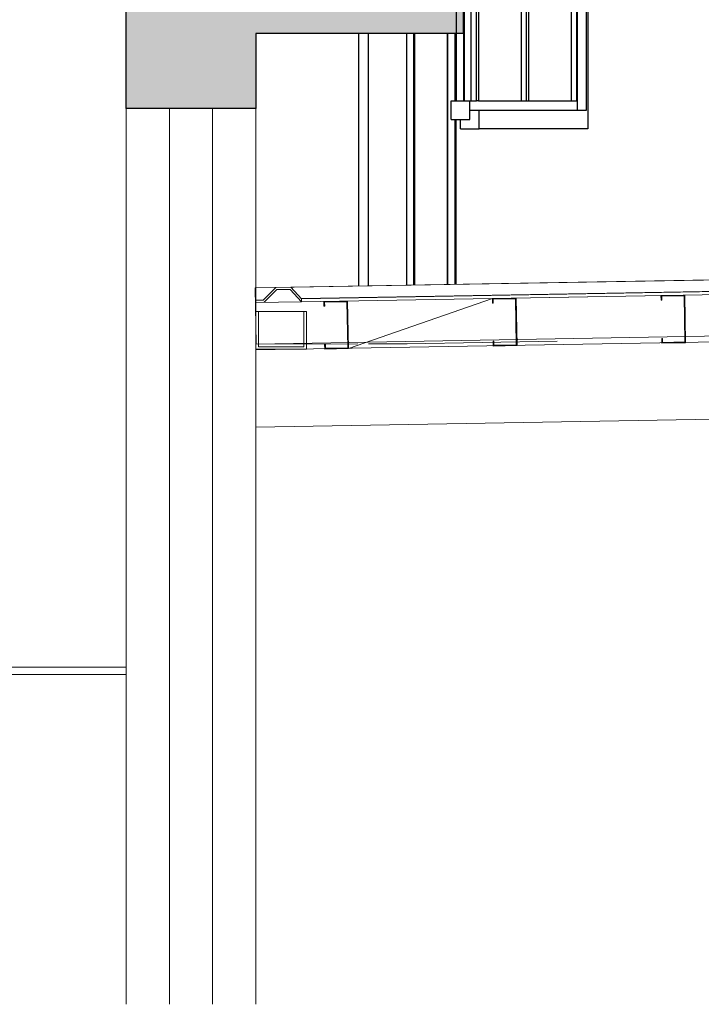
# Model space of a CAD drawing. Header units: millimetres. Extents: x -115474967 to 444143, y -74377 to 241828222.
# Tile 425 of 590: x 77635 to 79454, y -19043 to -16415. Entities that reach past the tile are written whole.
import ezdxf

# ---------------------------------------------------------------- set-up
doc = ezdxf.new("R2010")
doc.units = ezdxf.units.MM
doc.header["$MEASUREMENT"] = 0
doc.linetypes.add('Dashed', pattern=[280, 140, -140])
doc.linetypes.add('PHANTOM', pattern=[2.5, 1.25, -0.25, 0.25, -0.25, 0.25, -0.25])
for name, color, linetype in [('00-3 Elev 03', 9, 'Continuous'), ('00-5 Grid 01', 9, 'PHANTOM'), ('CONCRETE', 3, 'Continuous')]:
    doc.layers.add(name, color=color, linetype=linetype)
for name, color, linetype, lineweight in [('1HATCH', 8, 'Continuous', 0), ('2 Roof Lines', 8, 'Dashed', 15), ('2 Walls', 4, 'Continuous', 50)]:
    doc.layers.add(name, color=color, linetype=linetype, lineweight=lineweight)

msp = doc.modelspace()

# ---------------------------------------------------------------- hatches: boundary and pattern name
at = {"layer": '1HATCH'}
h = msp.add_hatch(dxfattribs=at)
h.set_pattern_fill('AR-CONC', color=256, scale=5)
h.set_pattern_definition([(50, (0, 0), (35.863009, -3.137607), [3.75, -41.25]), (355, (0, 0), (-6.937567, 37.609607), [3, -33]), (100.451444, (2.99, -0.26), (28.925442, 34.472), [3.18701, -35.057106]), (46.1842, (1e-12, 10), (53.362067, -8.275964), [5.625, -61.875]), (96.635635, (4.447, 9.31), (46.733097, 48.70593), [4.780517, -52.585688]), (351.184164, (1e-12, 10), (46.733097, 48.70593), [4.5, -49.5]), (21, (5, 7.5), (29.845353, -20.130945), [3.75, -41.25]), (326, (5, 7.5), (12.165767, 36.257502), [3, -33]), (71.451445, (7.487, 5.822), (42.011119, 16.126558), [3.18701, -35.057106]), (37.5, (0, 0), (0.6079928, 16.6446927), [0, -32.6, 0, -33.5, 0, -33.125]), (7.5, (0, 0), (13.153477, 19.7205856), [0, -19.1, 0, -31.85, 0, -12.625]), (327.5, (-11.15, 1e-12), (26.6911218, -1.1277436), [0, -12.5, 0, -39, 0, -51.75]), (317.5, (-16.15, 2e-12), (29.1593085, 5.005249), [0, -16.25, 0, -25.9, 0, -36.75])])
h.paths.add_polyline_path([(78818.67532, -16451.75325), (78265.19753, -16451.75325), (78265.19753, -16651.75325), (77919.29651, -16651.75325), (77919.29651, -16251.75325), (78818.67532, -16251.75325)])
at = {"layer": '2 Roof Lines', "linetype": 'ByBlock', "lineweight": 0, "ltscale": 50}
h = msp.add_hatch(dxfattribs=at)
h.set_pattern_fill('ALUMINIUM', color=256, scale=0.5, style=0, pattern_type=2)
h.set_pattern_definition([(63.72, (82333, -17095), (-11208, 5535), []), (63.72, (80091, -15988), (-11208, 5535), []), (63.72, (77850, -14880), (-11208, 5535), [])])
h.paths.add_polyline_path([(78386.80402, -17158.71487), (78386.80402, -17167.88202), (86278.6992, -17029.76631), (86278.55186, -17021.32294)])

# ---------------------------------------------------------------- linework, layer by layer
at = {"layer": '00-3 Elev 03'}
for p, q in [((79123.38272, -12756.50806), (79123.38272, -16656.50767)), ((79148.32618, -16656.50767), (79148.32618, -12756.50806)), ((79151.68013, -12756.50806), (79151.68013, -16656.50767)), ((78801.33402, -16631.50786), (78801.33402, -12781.50787)), ((78821.37883, -12781.50787), (78821.37883, -16631.50786)), ((78839.55981, -12781.50787), (78839.55981, -16631.50786)), ((78854.52564, -16631.50786), (78854.52564, -12781.50787)), ((78859.55716, -12781.50787), (78859.55716, -16631.50786)), ((78973.14956, -12781.50787), (78973.14956, -16631.50786)), ((78988.11599, -16631.50786), (78988.11599, -12781.50787)), ((78993.14692, -12781.50787), (78993.14692, -16631.50786)), ((79106.73932, -12781.50787), (79106.73932, -16631.50786)), ((79121.70575, -16631.50786), (79121.70575, -12781.50787)), ((78540.63285, -17125.64438), (78540.63285, -16451.75353)), ((78566.31958, -17125.19711), (78566.31958, -16451.75353)), ((78667.28632, -16451.75353), (78667.28632, -17123.43887)), ((78686.23667, -16451.75353), (78686.23667, -17123.10905)), ((78689.84451, -17123.04617), (78689.84451, -16451.75353)), ((78776.38226, -16451.75353), (78776.38226, -17121.54003)), ((78777.24834, -16451.75353), (78777.24834, -17121.52461)), ((78796.19869, -16451.75353), (78796.19869, -16631.50786)), ((78799.80653, -16631.50786), (78799.80653, -16451.75353)), ((78819.60457, -16451.75353), (78819.60457, -16631.50786)), ((78786.29997, -16631.50786), (78836.41288, -16631.50786)), ((78786.29997, -16681.50807), (78786.29997, -16631.50786)), ((78836.41288, -16631.50786), (78854.52564, -16631.50786)), ((78836.41288, -16681.50807), (78836.41288, -16631.50786)), ((78859.55716, -16631.50786), (78854.52564, -16631.50786)), ((78859.55716, -16631.50786), (78988.11599, -16631.50786)), ((78988.11599, -16631.50786), (78993.14692, -16631.50786)), ((78993.14692, -16631.50786), (79121.70575, -16631.50786)), ((78836.41288, -16681.50807), (78836.41288, -16656.50767)), ((78836.41288, -16656.50767), (78861.46905, -16656.50767)), ((78861.46905, -16656.50767), (79148.32618, -16656.50767)), ((78861.46905, -16706.50788), (78861.46905, -16656.50767)), ((79151.68013, -16656.50767), (79151.68013, -16706.50788)), ((78786.29997, -16681.50807), (78836.41288, -16681.50807)), ((78796.19869, -16681.50807), (78796.19869, -17121.19479)), ((78799.80653, -17121.13191), (78799.80653, -16681.50807)), ((78811.35613, -16681.50807), (78836.41288, -16681.50807)), ((78811.35613, -16706.50788), (78811.35613, -16681.50807)), ((78811.35613, -16706.50788), (78861.46905, -16706.50788)), ((79151.68013, -16706.50788), (78861.46905, -16706.50788))]:
    msp.add_line(p, q, dxfattribs=at)
at = {"layer": '00-5 Grid 01', "color": 9, "linetype": 'ByBlock', "lineweight": 0, "true_color": 0xc7c8ca}
for p, q in [((77430.59964, -18142.52092), (77919.29592, -18142.52092)), ((77522.61262, -18162.52124), (77919.29592, -18162.52124))]:
    msp.add_line(p, q, dxfattribs=at)
at = {"layer": '2 Roof Lines', "linetype": 'ByBlock', "lineweight": 0, "ltscale": 50}
for p, q in [((78263.98172, -17130.46057), (86280.79067, -16990.8878)), ((78266.60663, -17280.43806), (78263.98172, -17130.46057)), ((78266.60663, -17280.43806), (86283.40787, -17140.86529)), ((78386.8043, -17167.88198), (78264.6722, -17170.01928)), ((78400.46451, -17193.95667), (78265.59937, -17193.95667)), ((78537.2783, -17280.40069), (78266.60663, -17280.43806)), ((78669.68996, -17280.38289), (78566.31958, -17280.39713)), ((79069.80196, -17273.19569), (78669.68996, -17280.38289))]:
    msp.add_line(p, q, dxfattribs=at)
for points in [[(78359.13863, -17128.91497), (86280.79088, -16991.00242), (86278.55186, -17021.32294), (78386.80402, -17159.43608)], [(78386.80402, -17158.71487), (86278.55186, -17021.32294), (86278.6992, -17029.76631), (78386.80402, -17167.88202)], [(78285.09806, -17163.25413), (78318.73378, -17129.6184), (78265.19753, -17130.55045), (78265.19753, -17163.60241)], [(78898.85181, -17273.2382), (78900.8515, -17273.2032), (78901.03873, -17283.90156), (78960.52964, -17282.86042), (78958.37735, -17159.87925), (78898.88645, -17160.92039), (78899.07368, -17171.61876), (78897.07399, -17171.65375), (78896.85176, -17158.9557), (78960.34205, -17157.84456), (78962.56433, -17284.82511), (78899.07404, -17285.93625)], [(79348.78291, -17265.36397), (79350.7826, -17265.32898), (79350.96984, -17276.02734), (79410.46074, -17274.98619), (79408.30846, -17152.00502), (79348.81755, -17153.04617), (79349.00478, -17163.74453), (79347.00509, -17163.77953), (79346.78286, -17151.08147), (79410.27315, -17149.97033), (79412.49543, -17276.95089), (79349.00514, -17278.06203)], [(78265.19753, -17296.31141), (86018.4503, -17161.33063), (86018.4503, -17366.73679), (78265.19753, -17502.35235)], [(78448.92071, -17281.11242), (78450.9204, -17281.07743), (78451.10763, -17291.77579), (78510.59854, -17290.73464), (78508.44625, -17167.75347), (78448.95535, -17168.79462), (78449.14258, -17179.49298), (78447.14289, -17179.52798), (78446.92066, -17166.82992), (78510.41095, -17165.71878), (78512.63323, -17292.69934), (78449.14293, -17293.81048)], [(78400.46458, -17193.95647), (78400.46458, -17293.95647), (78265.59933, -17293.95647), (78265.59933, -17193.95647), (78272.59933, -17193.95647), (78272.59933, -17287.60533), (78393.1104, -17287.60533), (78393.1104, -17193.95647)], [(78272.59933, -17287.60533), (78272.59933, -17193.95647), (78385.75623, -17193.95647), (78393.1104, -17193.95647), (78393.1104, -17287.60533)]]:
    msp.add_lwpolyline(points, close=True, dxfattribs=at)
at = {"layer": '2 Roof Lines', "linetype": 'ByBlock', "lineweight": 0, "ltscale": 50, "flags": 128}
for points in [[(78512.63323, -17292.69934), (78896.85176, -17158.9557), (85259.37748, -17047.60541), (85648.04057, -17167.82288)], [(78386.80402, -17159.43608), (78359.13863, -17128.91497), (78318.73378, -17129.6184), (78285.09806, -17163.25413), (78265.19753, -17163.60241)], [(78386.80402, -17167.88202), (78356.66429, -17134.63116), (78321.12406, -17135.2499), (78287.48855, -17168.88541), (78265.19753, -17169.27552)]]:
    msp.add_lwpolyline(points, dxfattribs=at)
at = {"layer": '2 Walls', "lineweight": 5}
for p, q in [((77919.29592, -19042.5211), (77919.29592, -16451.75353)), ((78265.19778, -19042.5211), (78265.19778, -16451.75353)), ((78034.59674, -19042.5211), (78034.59674, -16651.75325)), ((78034.59674, -19042.5211), (78034.59674, -16651.75325)), ((78149.89696, -19042.5211), (78149.89696, -16651.75325)), ((78149.89696, -19042.5211), (78149.89696, -16651.75325))]:
    msp.add_line(p, q, dxfattribs=at)
at = {"layer": 'CONCRETE', "linetype": 'Continuous'}
msp.add_lwpolyline([(78818.67532, -16451.75325), (78265.19753, -16451.75325), (78265.19753, -16651.75325), (77919.29651, -16651.75325), (77919.29651, -16251.75325), (78818.67532, -16251.75325)], close=True, dxfattribs=at)

doc.saveas('drawing.dxf')
